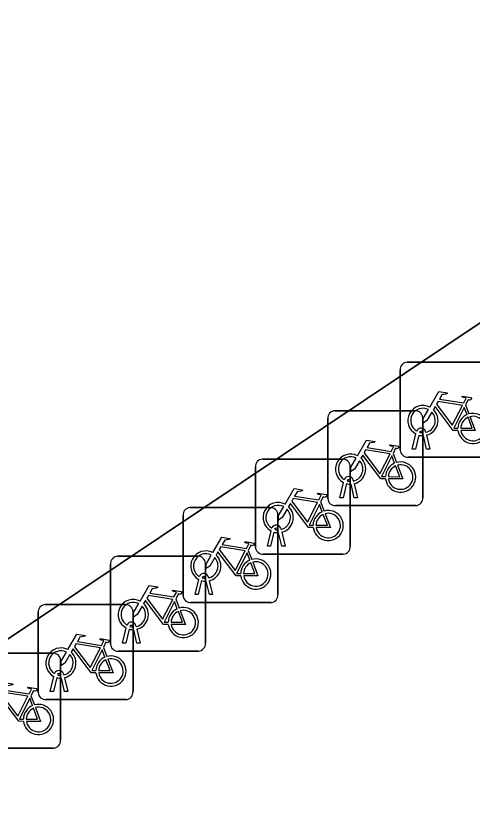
# Model space of a CAD drawing. Extents: x 161087 to 161926, y 382572 to 383873.
# Drawn here: x 161718.03 to 161722.84, y 383040.29 to 383048.53 of the extents above; entities that cross this region are included whole.
import ezdxf

# ---------------------------------------------------------------- set-up
doc = ezdxf.new("R2010")
doc.units = 0
for name, color, linetype in [('IMGEO_Fietsenrek', 7, 'Continuous'), ('IMGEO_Rijbaan_lokaal_open', 7, 'Continuous'), ('IMGEO_Voetpad_open', 7, 'Continuous')]:
    doc.layers.add(name, color=color, linetype=linetype)

msp = doc.modelspace()

# ---------------------------------------------------------------- linework, layer by layer
at = {"layer": 'IMGEO_Fietsenrek'}
for p, q in [((161722.1539, 383044.8835), (161722.9948, 383044.8835)), ((161722.9948, 383044.8835), (161722.1539, 383044.8835)), ((161722.0795, 383043.9589), (161722.0795, 383044.7998)), ((161722.0795, 383044.7998), (161722.0795, 383043.9589)), ((161722.7662, 383044.4332), (161722.8025, 383044.338)), ((161721.3919, 383044.3725), (161722.2328, 383044.3725)), ((161722.2328, 383044.3725), (161721.3919, 383044.3725)), ((161721.3175, 383043.4479), (161721.3175, 383044.2888)), ((161721.3175, 383044.2888), (161721.3175, 383043.4479)), ((161722.3165, 383044.2981), (161722.3165, 383043.4572)), ((161722.3165, 383043.4572), (161722.3165, 383044.2981)), ((161722.2065, 383043.9683), (161722.2448, 383044.1283)), ((161722.2752, 383044.1161), (161722.2399, 383043.9683)), ((161722.3169, 383044.1399), (161722.3159, 383044.1442)), ((161722.358, 383043.9683), (161722.3241, 383044.11)), ((161722.3476, 383044.1514), (161722.3494, 383044.1435)), ((161722.3564, 383044.1143), (161722.3914, 383043.9683)), ((161722.0042, 383043.9222), (161722.0405, 383043.827)), ((161722.2399, 383043.9683), (161722.2065, 383043.9683)), ((161722.3914, 383043.9683), (161722.358, 383043.9683)), ((161720.6299, 383043.8625), (161721.4708, 383043.8625)), ((161721.4708, 383043.8625), (161720.6299, 383043.8625)), ((161723.0041, 383043.8845), (161722.1632, 383043.8845)), ((161722.1632, 383043.8845), (161723.0041, 383043.8845)), ((161720.5555, 383042.9379), (161720.5555, 383043.7788)), ((161720.5555, 383043.7788), (161720.5555, 383042.9379)), ((161721.5545, 383043.7881), (161721.5545, 383042.9472)), ((161721.5545, 383042.9472), (161721.5545, 383043.7881)), ((161721.4445, 383043.4573), (161721.4828, 383043.6173)), ((161721.5132, 383043.6051), (161721.4779, 383043.4573)), ((161721.5549, 383043.6289), (161721.5539, 383043.6332)), ((161721.596, 383043.4573), (161721.5621, 383043.599)), ((161721.5856, 383043.6404), (161721.5874, 383043.6325)), ((161721.5944, 383043.6033), (161721.6294, 383043.4573)), ((161721.4779, 383043.4573), (161721.4445, 383043.4573)), ((161721.6294, 383043.4573), (161721.596, 383043.4573)), ((161719.8679, 383043.3525), (161720.7088, 383043.3525)), ((161720.7088, 383043.3525), (161719.8679, 383043.3525)), ((161721.2422, 383043.4122), (161721.2785, 383043.317)), ((161722.2421, 383043.3735), (161721.4012, 383043.3735)), ((161721.4012, 383043.3735), (161722.2421, 383043.3735)), ((161719.7935, 383042.4279), (161719.7935, 383043.2688)), ((161719.7935, 383043.2688), (161719.7935, 383042.4279)), ((161720.7925, 383043.2781), (161720.7925, 383042.4372)), ((161720.7925, 383042.4372), (161720.7925, 383043.2781)), ((161720.6825, 383042.9473), (161720.7208, 383043.1073)), ((161720.7512, 383043.0951), (161720.7159, 383042.9473)), ((161720.7929, 383043.1189), (161720.7919, 383043.1232)), ((161720.8236, 383043.1304), (161720.8254, 383043.1225)), ((161720.8324, 383043.0933), (161720.8674, 383042.9473)), ((161720.834, 383042.9473), (161720.8001, 383043.089)), ((161720.7159, 383042.9473), (161720.6825, 383042.9473)), ((161720.8674, 383042.9473), (161720.834, 383042.9473)), ((161720.4802, 383042.9022), (161720.5165, 383042.807)), ((161721.4801, 383042.8635), (161720.6392, 383042.8635)), ((161720.6392, 383042.8635), (161721.4801, 383042.8635)), ((161719.1049, 383042.8415), (161719.9458, 383042.8415)), ((161719.9458, 383042.8415), (161719.1049, 383042.8415)), ((161720.0295, 383042.7671), (161720.0295, 383041.9262)), ((161720.0295, 383041.9262), (161720.0295, 383042.7671)), ((161719.0305, 383041.9169), (161719.0305, 383042.7578)), ((161719.0305, 383042.7578), (161719.0305, 383041.9169)), ((161719.9205, 383042.4373), (161719.9588, 383042.5973)), ((161720.0309, 383042.6089), (161720.0299, 383042.6132)), ((161720.0616, 383042.6204), (161720.0634, 383042.6125)), ((161719.9892, 383042.5851), (161719.9539, 383042.4373)), ((161720.072, 383042.4373), (161720.0381, 383042.579)), ((161720.0704, 383042.5833), (161720.1054, 383042.4373)), ((161719.9539, 383042.4373), (161719.9205, 383042.4373)), ((161720.1054, 383042.4373), (161720.072, 383042.4373)), ((161719.7172, 383042.3912), (161719.7535, 383042.296)), ((161720.7181, 383042.3535), (161719.8772, 383042.3535)), ((161719.8772, 383042.3535), (161720.7181, 383042.3535)), ((161718.3429, 383042.3315), (161719.1838, 383042.3315)), ((161719.1838, 383042.3315), (161718.3429, 383042.3315)), ((161718.2685, 383041.4069), (161718.2685, 383042.2478)), ((161718.2685, 383042.2478), (161718.2685, 383041.4069)), ((161719.2675, 383042.2571), (161719.2675, 383041.4162)), ((161719.2675, 383041.4162), (161719.2675, 383042.2571)), ((161719.2986, 383042.1094), (161719.3004, 383042.1015)), ((161719.1575, 383041.9263), (161719.1958, 383042.0863)), ((161719.2262, 383042.0741), (161719.1909, 383041.9263)), ((161719.2679, 383042.0979), (161719.2669, 383042.1022)), ((161719.309, 383041.9263), (161719.2751, 383042.068)), ((161719.3074, 383042.0723), (161719.3424, 383041.9263)), ((161718.9552, 383041.8812), (161718.9915, 383041.786)), ((161719.1909, 383041.9263), (161719.1575, 383041.9263)), ((161719.3424, 383041.9263), (161719.309, 383041.9263)), ((161717.5809, 383041.8215), (161718.4218, 383041.8215)), ((161718.4218, 383041.8215), (161717.5809, 383041.8215)), ((161719.9551, 383041.8425), (161719.1142, 383041.8425)), ((161719.1142, 383041.8425), (161719.9551, 383041.8425)), ((161718.5055, 383041.7471), (161718.5055, 383040.9062)), ((161718.5055, 383040.9062), (161718.5055, 383041.7471)), ((161718.3955, 383041.4163), (161718.4338, 383041.5763)), ((161718.4642, 383041.5641), (161718.4289, 383041.4163)), ((161718.5059, 383041.5879), (161718.5049, 383041.5922)), ((161718.547, 383041.4163), (161718.5131, 383041.558)), ((161718.5366, 383041.5994), (161718.5384, 383041.5915)), ((161718.5454, 383041.5623), (161718.5804, 383041.4163)), ((161718.1932, 383041.3712), (161718.2295, 383041.276)), ((161718.4289, 383041.4163), (161718.3955, 383041.4163)), ((161718.5804, 383041.4163), (161718.547, 383041.4163)), ((161719.1931, 383041.3325), (161718.3522, 383041.3325)), ((161718.3522, 383041.3325), (161719.1931, 383041.3325)), ((161718.4311, 383040.8225), (161717.5902, 383040.8225)), ((161717.5902, 383040.8225), (161718.4311, 383040.8225))]:
    msp.add_line(p, q, dxfattribs=at)
for points in [[(161722.3921, 383044.4102), (161722.4868, 383044.5737), (161722.573, 383044.5599), (161722.5747, 383044.5512), (161722.5186, 383044.5403), (161722.4924, 383044.495), (161722.7476, 383044.4542)], [(161722.7476, 383044.4542), (161722.7726, 383044.503), (161722.7675, 383044.507), (161722.7443, 383044.5107), (161722.7316, 383044.5182), (161722.7306, 383044.5213), (161722.7328, 383044.5259), (161722.8276, 383044.5108), (161722.8299, 383044.5005), (161722.8205, 383044.4881), (161722.8081, 383044.4817), (161722.7936, 383044.4879), (161722.7662, 383044.4332)], [(161722.6878, 383044.1655), (161722.6381, 383044.1656), (161722.4474, 383044.4173), (161722.4284, 383044.3845)], [(161722.7347, 383044.429), (161722.4779, 383044.47), (161722.4612, 383044.4412), (161722.6282, 383044.2209), (161722.7347, 383044.429)], [(161722.4128, 383044.3577), (161722.3612, 383044.2685), (161722.3213, 383044.2425), (161722.3225, 383044.29), (161722.377, 383044.3842)], [(161722.7827, 383044.331), (161722.7534, 383044.4078), (161722.644, 383044.1897), (161722.6867, 383044.1896)], [(161722.7167, 383044.1895), (161722.8366, 383044.1893), (161722.7934, 383044.3029)], [(161722.8132, 383044.3098), (161722.8682, 383044.1652), (161722.7181, 383044.1655)], [(161721.6301, 383043.8992), (161721.7248, 383044.0627), (161721.811, 383044.0489), (161721.8127, 383044.0402), (161721.7566, 383044.0293), (161721.7304, 383043.984), (161721.9856, 383043.9432)], [(161721.9856, 383043.9432), (161722.0106, 383043.992), (161722.0055, 383043.996), (161721.9823, 383043.9997), (161721.9696, 383044.0072), (161721.9686, 383044.0103), (161721.9708, 383044.0149), (161722.0656, 383043.9998), (161722.0679, 383043.9895), (161722.0585, 383043.9771), (161722.0461, 383043.9707), (161722.0316, 383043.9769), (161722.0042, 383043.9222)], [(161721.9727, 383043.918), (161721.7159, 383043.959), (161721.6992, 383043.9302), (161721.8662, 383043.7099), (161721.9727, 383043.918)], [(161721.6508, 383043.8467), (161721.5992, 383043.7575), (161721.5593, 383043.7315), (161721.5605, 383043.779), (161721.615, 383043.8732)], [(161721.9258, 383043.6545), (161721.8761, 383043.6546), (161721.6854, 383043.9063), (161721.6664, 383043.8735)], [(161722.0207, 383043.82), (161721.9914, 383043.8968), (161721.882, 383043.6787), (161721.9247, 383043.6786)], [(161721.9547, 383043.6785), (161722.0746, 383043.6783), (161722.0314, 383043.7919)], [(161722.0512, 383043.7988), (161722.1062, 383043.6542), (161721.9561, 383043.6545)], [(161720.8681, 383043.3892), (161720.9628, 383043.5527), (161721.049, 383043.5389), (161721.0507, 383043.5302), (161720.9946, 383043.5193), (161720.9684, 383043.474), (161721.2236, 383043.4332)], [(161721.2236, 383043.4332), (161721.2486, 383043.482), (161721.2435, 383043.486), (161721.2203, 383043.4897), (161721.2076, 383043.4972), (161721.2066, 383043.5003), (161721.2088, 383043.5049), (161721.3036, 383043.4898), (161721.3059, 383043.4795), (161721.2965, 383043.4671), (161721.2841, 383043.4607), (161721.2696, 383043.4669), (161721.2422, 383043.4122)], [(161721.2107, 383043.408), (161720.9539, 383043.449), (161720.9372, 383043.4202), (161721.1042, 383043.1999), (161721.2107, 383043.408)], [(161720.8888, 383043.3367), (161720.8372, 383043.2475), (161720.7973, 383043.2215), (161720.7985, 383043.269), (161720.853, 383043.3632)], [(161721.1638, 383043.1445), (161721.1141, 383043.1446), (161720.9234, 383043.3963), (161720.9044, 383043.3635)], [(161721.2587, 383043.31), (161721.2294, 383043.3868), (161721.12, 383043.1687), (161721.1627, 383043.1686)], [(161721.1927, 383043.1685), (161721.3126, 383043.1683), (161721.2694, 383043.2819)], [(161721.2892, 383043.2888), (161721.3442, 383043.1442), (161721.1941, 383043.1445)], [(161720.1061, 383042.8792), (161720.2008, 383043.0427), (161720.287, 383043.0289), (161720.2887, 383043.0202), (161720.2326, 383043.0093), (161720.2064, 383042.964), (161720.4616, 383042.9232)], [(161720.4487, 383042.898), (161720.1919, 383042.939), (161720.1752, 383042.9102), (161720.3422, 383042.6899), (161720.4487, 383042.898)], [(161720.4616, 383042.9232), (161720.4866, 383042.972), (161720.4815, 383042.976), (161720.4583, 383042.9797), (161720.4456, 383042.9872), (161720.4446, 383042.9903), (161720.4468, 383042.9949), (161720.5416, 383042.9798), (161720.5439, 383042.9695), (161720.5345, 383042.9571), (161720.5221, 383042.9507), (161720.5076, 383042.9569), (161720.4802, 383042.9022)], [(161720.1268, 383042.8267), (161720.0752, 383042.7375), (161720.0353, 383042.7115), (161720.0365, 383042.759), (161720.091, 383042.8532)], [(161720.4018, 383042.6345), (161720.3521, 383042.6346), (161720.1614, 383042.8863), (161720.1424, 383042.8535)], [(161720.4967, 383042.8), (161720.4674, 383042.8768), (161720.358, 383042.6587), (161720.4007, 383042.6586)], [(161720.4307, 383042.6585), (161720.5506, 383042.6583), (161720.5074, 383042.7719)], [(161720.5272, 383042.7788), (161720.5822, 383042.6342), (161720.4321, 383042.6345)], [(161719.3431, 383042.3682), (161719.4378, 383042.5317), (161719.524, 383042.5179), (161719.5257, 383042.5092), (161719.4696, 383042.4983), (161719.4434, 383042.453), (161719.6986, 383042.4122)], [(161719.6986, 383042.4122), (161719.7236, 383042.461), (161719.7185, 383042.465), (161719.6953, 383042.4687), (161719.6826, 383042.4762), (161719.6816, 383042.4793), (161719.6838, 383042.4839), (161719.7786, 383042.4688), (161719.7809, 383042.4585), (161719.7715, 383042.4461), (161719.7591, 383042.4397), (161719.7446, 383042.4459), (161719.7172, 383042.3912)], [(161719.6388, 383042.1235), (161719.5891, 383042.1236), (161719.3984, 383042.3753), (161719.3794, 383042.3425)], [(161719.6857, 383042.387), (161719.4289, 383042.428), (161719.4122, 383042.3992), (161719.5792, 383042.1789), (161719.6857, 383042.387)], [(161719.7337, 383042.289), (161719.7044, 383042.3658), (161719.595, 383042.1477), (161719.6377, 383042.1476)], [(161719.3638, 383042.3157), (161719.3122, 383042.2265), (161719.2723, 383042.2005), (161719.2735, 383042.248), (161719.328, 383042.3422)], [(161719.7642, 383042.2678), (161719.8192, 383042.1232), (161719.6691, 383042.1235)], [(161719.6677, 383042.1475), (161719.7876, 383042.1473), (161719.7444, 383042.2609)], [(161718.5811, 383041.8582), (161718.6758, 383042.0217), (161718.762, 383042.0079), (161718.7637, 383041.9992), (161718.7076, 383041.9883), (161718.6814, 383041.943), (161718.9366, 383041.9022)], [(161718.9366, 383041.9022), (161718.9616, 383041.951), (161718.9565, 383041.955), (161718.9333, 383041.9587), (161718.9206, 383041.9662), (161718.9196, 383041.9693), (161718.9218, 383041.9739), (161719.0166, 383041.9588), (161719.0189, 383041.9485), (161719.0095, 383041.9361), (161718.9971, 383041.9297), (161718.9826, 383041.9359), (161718.9552, 383041.8812)], [(161718.8768, 383041.6135), (161718.8271, 383041.6136), (161718.6364, 383041.8653), (161718.6174, 383041.8325)], [(161718.9237, 383041.877), (161718.6669, 383041.918), (161718.6502, 383041.8892), (161718.8172, 383041.6689), (161718.9237, 383041.877)], [(161718.6018, 383041.8057), (161718.5502, 383041.7165), (161718.5103, 383041.6905), (161718.5115, 383041.738), (161718.566, 383041.8322)], [(161718.9717, 383041.779), (161718.9424, 383041.8558), (161718.833, 383041.6377), (161718.8757, 383041.6376)], [(161718.9057, 383041.6375), (161719.0256, 383041.6373), (161718.9824, 383041.7509)], [(161719.0022, 383041.7578), (161719.0572, 383041.6132), (161718.9071, 383041.6135)], [(161717.8191, 383041.3482), (161717.9138, 383041.5117), (161718, 383041.4979), (161718.0017, 383041.4892), (161717.9456, 383041.4783), (161717.9194, 383041.433), (161718.1746, 383041.3922)], [(161718.1746, 383041.3922), (161718.1996, 383041.441), (161718.1945, 383041.445), (161718.1713, 383041.4487), (161718.1586, 383041.4562), (161718.1576, 383041.4593), (161718.1598, 383041.4639), (161718.2546, 383041.4488), (161718.2569, 383041.4385), (161718.2475, 383041.4261), (161718.2351, 383041.4197), (161718.2206, 383041.4259), (161718.1932, 383041.3712)], [(161718.1617, 383041.367), (161717.9049, 383041.408), (161717.8882, 383041.3792), (161718.0552, 383041.1589), (161718.1617, 383041.367)], [(161718.1148, 383041.1035), (161718.0651, 383041.1036), (161717.8744, 383041.3553), (161717.8554, 383041.3225)], [(161718.2097, 383041.269), (161718.1804, 383041.3458), (161718.071, 383041.1277), (161718.1137, 383041.1276)], [(161718.1437, 383041.1275), (161718.2636, 383041.1273), (161718.2204, 383041.2409)], [(161718.2402, 383041.2478), (161718.2952, 383041.1032), (161718.1451, 383041.1035)]]:
    msp.add_lwpolyline(points, dxfattribs=at)
for centre, radius, start, end in [((161722.1572, 383044.8056), 0.0779, 92.4484, 184.28452), ((161722.1572, 383044.8056), 0.0779, 92.4484, 184.28452), ((161722.3191, 383044.2689), 0.159, 62.67661, 242.13685), ((161721.3952, 383044.2946), 0.0779, 92.4484, 184.28452), ((161721.3952, 383044.2946), 0.0779, 92.4484, 184.28452), ((161722.3191, 383044.2689), 0.129, 63.31916, 238.90302), ((161722.2386, 383044.2948), 0.0779, 2.4484, 94.28452), ((161722.2386, 383044.2948), 0.0779, 2.4484, 94.28452), ((161722.3191, 383044.2689), 0.129, 283.60429, 43.43025), ((161722.3191, 383044.2689), 0.159, 283.5766, 46.60424), ((161722.8457, 383044.1849), 0.159, 113.3408, 178.32165), ((161722.8457, 383044.1849), 0.159, 187.0065, 105.77075), ((161722.8457, 383044.1849), 0.129, 113.92302, 177.95563), ((161722.8457, 383044.1849), 0.129, 188.67146, 104.58832), ((161722.2989, 383044.1403), 0.0499, 12.8025, 158.69338), ((161722.3191, 383044.2689), 0.159, 253.99666, 271.78671), ((161722.2989, 383044.1403), 0.0174, 12.8025, 163.45023), ((161722.3191, 383044.2689), 0.129, 253.41502, 269.02044), ((161721.5571, 383043.7579), 0.159, 62.67661, 242.13685), ((161722.1574, 383043.9622), 0.0779, 182.4484, 274.28452), ((161722.1574, 383043.9622), 0.0779, 182.4484, 274.28452), ((161720.6332, 383043.7846), 0.0779, 92.4484, 184.28452), ((161720.6332, 383043.7846), 0.0779, 92.4484, 184.28452), ((161721.5571, 383043.7579), 0.129, 63.31916, 238.90302), ((161721.4766, 383043.7848), 0.0779, 2.4484, 94.28452), ((161721.4766, 383043.7848), 0.0779, 2.4484, 94.28452), ((161721.5571, 383043.7579), 0.129, 283.60429, 43.43025), ((161721.5571, 383043.7579), 0.159, 283.5766, 46.60424), ((161722.0837, 383043.6739), 0.159, 187.0065, 105.77075), ((161722.0837, 383043.6739), 0.159, 113.3408, 178.32165), ((161722.0837, 383043.6739), 0.129, 113.92302, 177.95563), ((161722.0837, 383043.6739), 0.129, 188.67146, 104.58832), ((161721.5369, 383043.6293), 0.0499, 12.8025, 158.69338), ((161721.5571, 383043.7579), 0.159, 253.99666, 271.78671), ((161721.5369, 383043.6293), 0.0174, 12.8025, 163.45023), ((161721.5571, 383043.7579), 0.129, 253.41502, 269.02044), ((161721.3954, 383043.4512), 0.0779, 182.4484, 274.28452), ((161721.3954, 383043.4512), 0.0779, 182.4484, 274.28452), ((161722.2388, 383043.4514), 0.0779, 272.4484, 4.28452), ((161722.2388, 383043.4514), 0.0779, 272.4484, 4.28452), ((161719.8712, 383043.2746), 0.0779, 92.4484, 184.28452), ((161719.8712, 383043.2746), 0.0779, 92.4484, 184.28452), ((161720.7951, 383043.2479), 0.159, 62.67661, 242.13685), ((161720.7951, 383043.2479), 0.129, 63.31916, 238.90302), ((161720.7146, 383043.2748), 0.0779, 2.4484, 94.28452), ((161720.7146, 383043.2748), 0.0779, 2.4484, 94.28452), ((161720.7951, 383043.2479), 0.159, 283.5766, 46.60424), ((161720.7951, 383043.2479), 0.129, 283.60429, 43.43025), ((161721.3217, 383043.1639), 0.159, 113.3408, 178.32165), ((161721.3217, 383043.1639), 0.159, 187.0065, 105.77075), ((161721.3217, 383043.1639), 0.129, 113.92302, 177.95563), ((161721.3217, 383043.1639), 0.129, 188.67146, 104.58832), ((161720.7749, 383043.1193), 0.0499, 12.8025, 158.69338), ((161720.7951, 383043.2479), 0.159, 253.99666, 271.78671), ((161720.7749, 383043.1193), 0.0174, 12.8025, 163.45023), ((161720.7951, 383043.2479), 0.129, 253.41502, 269.02044), ((161720.6334, 383042.9412), 0.0779, 182.4484, 274.28452), ((161720.6334, 383042.9412), 0.0779, 182.4484, 274.28452), ((161721.4768, 383042.9414), 0.0779, 272.4484, 4.28452), ((161721.4768, 383042.9414), 0.0779, 272.4484, 4.28452), ((161720.0331, 383042.7379), 0.159, 62.67661, 242.13685), ((161720.0331, 383042.7379), 0.129, 63.31916, 238.90302), ((161720.0331, 383042.7379), 0.159, 283.5766, 46.60424), ((161719.1082, 383042.7636), 0.0779, 92.4484, 184.28452), ((161719.1082, 383042.7636), 0.0779, 92.4484, 184.28452), ((161719.9516, 383042.7638), 0.0779, 2.4484, 94.28452), ((161719.9516, 383042.7638), 0.0779, 2.4484, 94.28452), ((161720.0331, 383042.7379), 0.129, 283.60429, 43.43025), ((161720.5597, 383042.6539), 0.159, 113.3408, 178.32165), ((161720.5597, 383042.6539), 0.159, 187.0065, 105.77075), ((161720.5597, 383042.6539), 0.129, 113.92302, 177.95563), ((161720.5597, 383042.6539), 0.129, 188.67146, 104.58832), ((161720.0129, 383042.6093), 0.0499, 12.8025, 158.69338), ((161720.0129, 383042.6093), 0.0174, 12.8025, 163.45023), ((161720.0331, 383042.7379), 0.129, 253.41502, 269.02044), ((161720.0331, 383042.7379), 0.159, 253.99666, 271.78671), ((161720.7148, 383042.4314), 0.0779, 272.4484, 4.28452), ((161720.7148, 383042.4314), 0.0779, 272.4484, 4.28452), ((161719.2701, 383042.2269), 0.159, 62.67661, 242.13685), ((161719.2701, 383042.2269), 0.129, 63.31916, 238.90302), ((161719.8714, 383042.4312), 0.0779, 182.4484, 274.28452), ((161719.8714, 383042.4312), 0.0779, 182.4484, 274.28452), ((161718.3462, 383042.2536), 0.0779, 92.4484, 184.28452), ((161718.3462, 383042.2536), 0.0779, 92.4484, 184.28452), ((161719.1896, 383042.2538), 0.0779, 2.4484, 94.28452), ((161719.1896, 383042.2538), 0.0779, 2.4484, 94.28452), ((161719.2701, 383042.2269), 0.129, 283.60429, 43.43025), ((161719.2701, 383042.2269), 0.159, 283.5766, 46.60424), ((161719.7967, 383042.1429), 0.159, 113.3408, 178.32165), ((161719.7967, 383042.1429), 0.159, 187.0065, 105.77075), ((161719.7967, 383042.1429), 0.129, 188.67146, 104.58832), ((161719.7967, 383042.1429), 0.129, 113.92302, 177.95563), ((161719.2499, 383042.0983), 0.0499, 12.8025, 158.69338), ((161719.2499, 383042.0983), 0.0174, 12.8025, 163.45023), ((161719.2701, 383042.2269), 0.129, 253.41502, 269.02044), ((161719.2701, 383042.2269), 0.159, 253.99666, 271.78671), ((161718.5081, 383041.7169), 0.159, 62.67661, 242.13685), ((161719.1084, 383041.9202), 0.0779, 182.4484, 274.28452), ((161719.1084, 383041.9202), 0.0779, 182.4484, 274.28452), ((161719.9518, 383041.9204), 0.0779, 272.4484, 4.28452), ((161719.9518, 383041.9204), 0.0779, 272.4484, 4.28452), ((161718.5081, 383041.7169), 0.129, 63.31916, 238.90302), ((161718.4276, 383041.7438), 0.0779, 2.4484, 94.28452), ((161718.4276, 383041.7438), 0.0779, 2.4484, 94.28452), ((161718.5081, 383041.7169), 0.129, 283.60429, 43.43025), ((161718.5081, 383041.7169), 0.159, 283.5766, 46.60424), ((161719.0347, 383041.6329), 0.159, 113.3408, 178.32165), ((161719.0347, 383041.6329), 0.159, 187.0065, 105.77075), ((161719.0347, 383041.6329), 0.129, 113.92302, 177.95563), ((161719.0347, 383041.6329), 0.129, 188.67146, 104.58832), ((161718.4879, 383041.5883), 0.0499, 12.8025, 158.69338), ((161718.5081, 383041.7169), 0.159, 253.99666, 271.78671), ((161718.4879, 383041.5883), 0.0174, 12.8025, 163.45023), ((161718.5081, 383041.7169), 0.129, 253.41502, 269.02044), ((161718.3464, 383041.4102), 0.0779, 182.4484, 274.28452), ((161718.3464, 383041.4102), 0.0779, 182.4484, 274.28452), ((161719.1898, 383041.4104), 0.0779, 272.4484, 4.28452), ((161719.1898, 383041.4104), 0.0779, 272.4484, 4.28452), ((161718.2727, 383041.1229), 0.159, 187.0065, 105.77075), ((161718.2727, 383041.1229), 0.159, 113.3408, 178.32165), ((161718.2727, 383041.1229), 0.129, 113.92302, 177.95563), ((161718.2727, 383041.1229), 0.129, 188.67146, 104.58832), ((161718.4278, 383040.9004), 0.0779, 272.4484, 4.28452), ((161718.4278, 383040.9004), 0.0779, 272.4484, 4.28452)]:
    msp.add_arc(centre, radius, start, end, dxfattribs=at)
at = {"layer": 'IMGEO_Rijbaan_lokaal_open'}
msp.add_lwpolyline([(161705.429, 383033.59), (161728.12, 383048.78), (161729.831, 383049.954), (161732.583, 383051.796), (161728.898, 383055.462), (161724.335, 383059.22), (161717.993, 383054.629), (161711.405, 383050.194), (161709.865, 383049.157), (161707.387, 383047.489), (161702.343, 383044.095), (161698.184, 383041.296), (161693.1, 383037.875), (161690.613, 383036.202), (161688.668, 383034.893), (161689.569, 383034.07), (161688.096, 383033.083), (161688.697, 383032.196), (161686.406, 383030.692)], dxfattribs=at)
at = {"layer": 'IMGEO_Voetpad_open'}
msp.add_lwpolyline([(161739.062, 383042.359), (161729.831, 383049.954), (161728.12, 383048.78), (161705.429, 383033.59), (161707.81, 383030.012), (161730.515, 383045.208), (161741.711, 383028.509), (161743.638, 383029.766), (161741.541, 383032.887), (161744.345, 383034.77)], dxfattribs=at)

doc.saveas('drawing.dxf')
